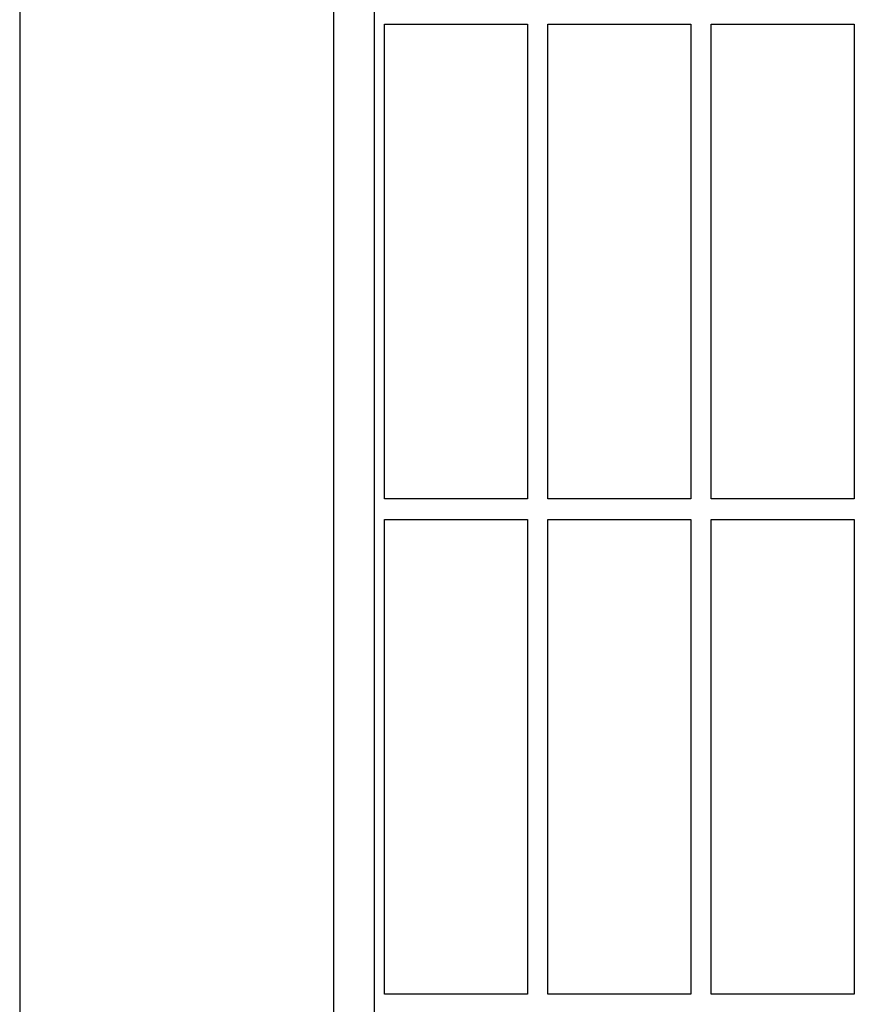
# Model space of a CAD drawing. Header units: inches. Extents: x 24 to 1128, y -69 to 748.
# Tile 650 of 656: x 738 to 743, y 641 to 647. Entities that reach past the tile are written whole.
import ezdxf

# ---------------------------------------------------------------- set-up
doc = ezdxf.new("R2010")
doc.units = ezdxf.units.IN
doc.header["$LTSCALE"] = 32
doc.header["$MEASUREMENT"] = 0
doc.layers.add('Visible (ANSI)', color=7, linetype='Continuous', lineweight=30)

msp = doc.modelspace()

# ---------------------------------------------------------------- linework, layer by layer
at = {"layer": 'Visible (ANSI)'}
for p, q in [((737.94063, 649.58853), (737.94063, 637.66083)), ((739.86063, 649.58853), (739.86063, 635.0355)), ((740.11063, 649.33853), (740.11063, 634.59634)), ((740.17313, 643.86978), (740.17313, 646.77603)), ((740.17313, 646.77603), (741.04813, 646.77603)), ((741.04813, 646.77603), (741.04813, 643.86978)), ((741.17313, 643.86978), (741.17313, 646.77603)), ((741.17313, 646.77603), (742.04813, 646.77603)), ((742.04813, 646.77603), (742.04813, 643.86978)), ((742.17313, 643.86978), (742.17313, 646.77603)), ((742.17313, 646.77603), (743.04813, 646.77603)), ((743.04813, 646.77603), (743.04813, 643.86978)), ((741.04813, 643.86978), (740.17313, 643.86978)), ((742.04813, 643.86978), (741.17313, 643.86978)), ((743.04813, 643.86978), (742.17313, 643.86978)), ((740.17313, 640.83853), (740.17313, 643.74478)), ((740.17313, 643.74478), (741.04813, 643.74478)), ((741.04813, 643.74478), (741.04813, 640.83853)), ((741.17313, 640.83853), (741.17313, 643.74478)), ((741.17313, 643.74478), (742.04813, 643.74478)), ((742.04813, 643.74478), (742.04813, 640.83853)), ((742.17313, 640.83853), (742.17313, 643.74478)), ((742.17313, 643.74478), (743.04813, 643.74478)), ((743.04813, 643.74478), (743.04813, 640.83853)), ((741.04813, 640.83853), (740.17313, 640.83853)), ((742.04813, 640.83853), (741.17313, 640.83853)), ((743.04813, 640.83853), (742.17313, 640.83853))]:
    msp.add_line(p, q, dxfattribs=at)

doc.saveas('drawing.dxf')
